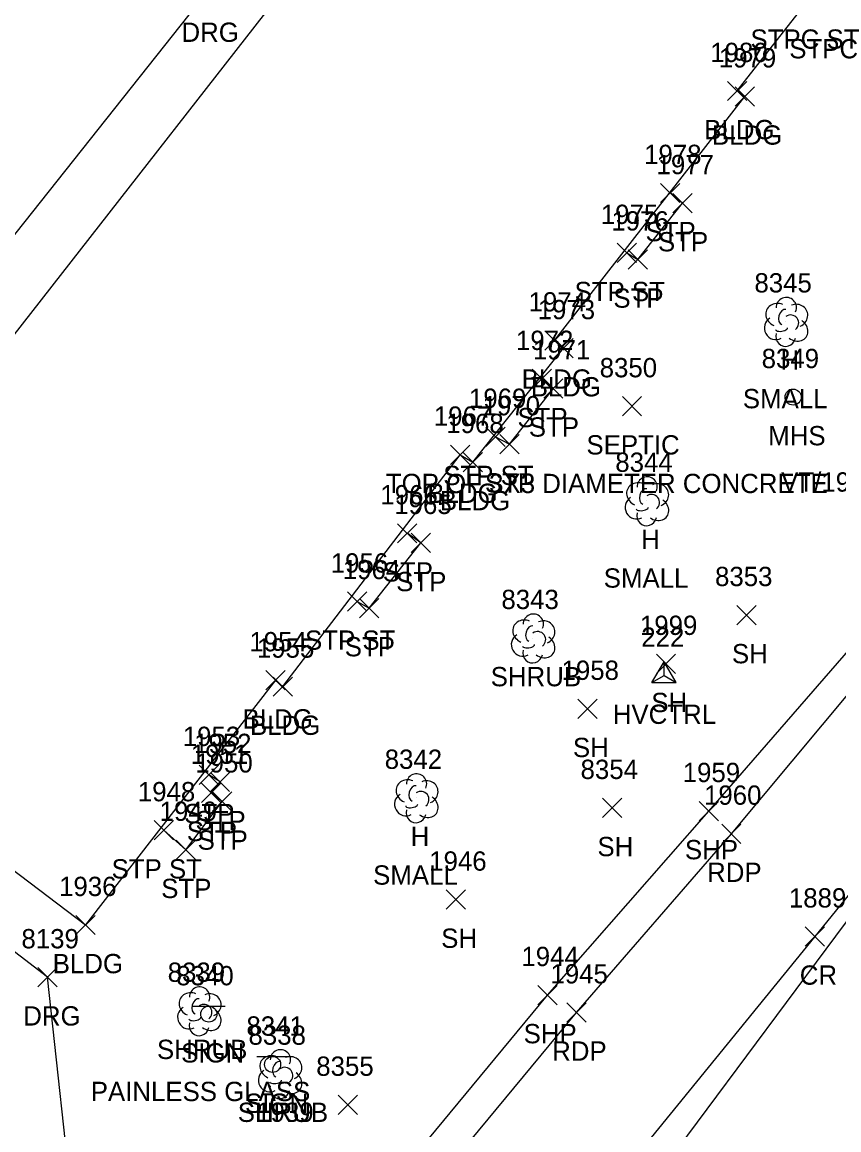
# Model space of a CAD drawing. Extents: x 1769141 to 1770911, y 735471 to 741449.
# Drawn here: x 1770389.7 to 1770474.3, y 736769.4 to 736884.2 of the extents above; entities that cross this region are included whole.
import ezdxf

# ---------------------------------------------------------------- set-up
doc = ezdxf.new("R2010")
doc.units = 0
for name, color, linetype in [('C_A', 7, 'Continuous'), ('C_I', 7, 'Continuous'), ('CPSM', 7, 'Continuous'), ('L_A', 7, 'Continuous'), ('L_C', 7, 'Continuous'), ('L_I', 7, 'Continuous'), ('L_TIC', 7, 'Continuous'), ('LBC', 7, 'Continuous'), ('LBF', 7, 'Continuous'), ('LSH', 7, 'Continuous'), ('LTD', 7, 'Continuous'), ('P_A', 7, 'Continuous'), ('P_I', 7, 'Continuous'), ('P_TIC', 7, 'Continuous'), ('PET', 7, 'Continuous'), ('PRC', 7, 'Continuous'), ('PSP', 7, 'Continuous'), ('R_A', 7, 'Continuous'), ('R_I', 7, 'Continuous'), ('R_TIC', 7, 'Continuous'), ('RDG', 7, 'Continuous'), ('S_A', 7, 'Continuous'), ('S_C', 7, 'Continuous'), ('S_I', 7, 'Continuous'), ('SSGN', 7, 'Continuous'), ('U_A', 7, 'Continuous'), ('U_C', 7, 'Continuous'), ('U_I', 7, 'Continuous'), ('U_TIC', 7, 'Continuous'), ('USMH', 7, 'Continuous')]:
    doc.layers.add(name, color=color, linetype=linetype)

msp = doc.modelspace()

# ---------------------------------------------------------------- linework, layer by layer
at = {"layer": 'CPSM'}
for p, q in [((1770454.99, 736815.79), (1770456.24, 736817.95)), ((1770457.49, 736815.79), (1770456.24, 736817.95)), ((1770456.24, 736816.51), (1770456.24, 736817.95)), ((1770454.99, 736815.79), (1770456.24, 736816.51)), ((1770454.99, 736815.79), (1770457.49, 736815.79)), ((1770456.24, 736816.51), (1770456.24, 736816.51)), ((1770456.24, 736816.51), (1770457.49, 736815.79))]:
    msp.add_line(p, q, dxfattribs=at)
at = {"layer": 'L_TIC'}
for points in [[(1770462.81, 736876.1), (1770464.81, 736878.1)], [(1770464.81, 736876.1), (1770462.81, 736878.1)], [(1770463.61, 736875.54), (1770465.61, 736877.54)], [(1770465.61, 736875.54), (1770463.61, 736877.54)], [(1770455.87, 736865.53), (1770457.87, 736867.53)], [(1770457.87, 736865.53), (1770455.87, 736867.53)], [(1770457.15, 736864.48), (1770459.15, 736866.48)], [(1770459.15, 736864.48), (1770457.15, 736866.48)], [(1770451.38, 736859.32), (1770453.38, 736861.32)], [(1770453.38, 736859.32), (1770451.38, 736861.32)], [(1770452.53, 736858.64), (1770454.53, 736860.64)], [(1770454.53, 736858.64), (1770452.53, 736860.64)], [(1770443.9, 736850.25), (1770445.9, 736852.25)], [(1770445.9, 736850.25), (1770443.9, 736852.25)], [(1770444.84, 736849.45), (1770446.84, 736851.45)], [(1770446.84, 736849.45), (1770444.84, 736851.45)], [(1770442.59, 736846.26), (1770444.59, 736848.26)], [(1770444.59, 736846.26), (1770442.59, 736848.26)], [(1770443.77, 736845.28), (1770445.77, 736847.28)], [(1770445.77, 736845.28), (1770443.77, 736847.28)], [(1770437.78, 736840.26), (1770439.78, 736842.26)], [(1770439.78, 736840.26), (1770437.78, 736842.26)], [(1770439.23, 736839.49), (1770441.23, 736841.49)], [(1770441.23, 736839.49), (1770439.23, 736841.49)], [(1770434.13, 736838.41), (1770436.13, 736840.41)], [(1770436.13, 736838.41), (1770434.13, 736840.41)], [(1770435.42, 736837.65), (1770437.42, 736839.65)], [(1770437.42, 736837.65), (1770435.42, 736839.65)], [(1770428.64, 736830.26), (1770430.64, 736832.26)], [(1770430.64, 736830.26), (1770428.64, 736832.26)], [(1770430.03, 736829.26), (1770432.03, 736831.26)], [(1770432.03, 736829.26), (1770430.03, 736831.26)], [(1770423.46, 736823.19), (1770425.46, 736825.19)], [(1770425.46, 736823.19), (1770423.46, 736825.19)], [(1770424.7, 736822.51), (1770426.7, 736824.51)], [(1770426.7, 736822.51), (1770424.7, 736824.51)], [(1770463.78, 736821.79), (1770465.78, 736823.79)], [(1770465.78, 736821.79), (1770463.78, 736823.79)], [(1770455.44, 736816.73), (1770457.44, 736818.73)], [(1770457.44, 736816.73), (1770455.44, 736818.73)], [(1770414.98, 736815.03), (1770416.98, 736817.03)], [(1770416.98, 736815.03), (1770414.98, 736817.03)], [(1770415.76, 736814.37), (1770417.76, 736816.37)], [(1770417.76, 736814.37), (1770415.76, 736816.37)], [(1770447.31, 736812.07), (1770449.31, 736814.07)], [(1770449.31, 736812.07), (1770447.31, 736814.07)], [(1770408.07, 736805.22), (1770410.07, 736807.22)], [(1770410.07, 736805.22), (1770408.07, 736807.22)], [(1770409.24, 736804.49), (1770411.24, 736806.49)], [(1770411.24, 736804.49), (1770409.24, 736806.49)], [(1770408.34, 736803.37), (1770410.34, 736805.37)], [(1770410.34, 736803.37), (1770408.34, 736805.37)], [(1770409.46, 736802.47), (1770411.46, 736804.47)], [(1770411.46, 736802.47), (1770409.46, 736804.47)], [(1770449.85, 736801.8), (1770451.85, 736803.8)], [(1770451.85, 736801.8), (1770449.85, 736803.8)], [(1770403.42, 736799.49), (1770405.42, 736801.49)], [(1770405.42, 736799.49), (1770403.42, 736801.49)], [(1770405.69, 736797.46), (1770407.69, 736799.46)], [(1770407.69, 736797.46), (1770405.69, 736799.46)], [(1770433.66, 736792.3), (1770435.66, 736794.3)], [(1770435.66, 736792.3), (1770433.66, 736794.3)], [(1770395.32, 736789.67), (1770397.32, 736791.67)], [(1770397.32, 736789.67), (1770395.32, 736791.67)], [(1770422.47, 736771.04), (1770424.47, 736773.04)], [(1770424.47, 736771.04), (1770422.47, 736773.04)]]:
    msp.add_lwpolyline(points, dxfattribs=at)
at = {"layer": 'LBC'}
for points in [[(1770448.89, 736928.77), (1770361.68, 736817)], [(1770415.98, 736816.03), (1770416.76, 736815.37), (1770435.13, 736839.41), (1770436.42, 736838.65), (1770445.84, 736850.45), (1770444.9, 736851.25), (1770464.61, 736876.54), (1770463.81, 736877.1), (1770483.41, 736902.11), (1770458, 736921.79), (1770448.89, 736928.77)], [(1770361.68, 736817), (1770364.33, 736814.94), (1770396.32, 736790.67)], [(1770415.98, 736816.03), (1770396.32, 736790.67)]]:
    msp.add_lwpolyline(points, dxfattribs=at)
at = {"layer": 'LBF'}
for points in [[(1770452.38, 736860.32), (1770453.53, 736859.64), (1770458.15, 736865.48), (1770456.87, 736866.53)], [(1770438.78, 736841.26), (1770440.23, 736840.49), (1770444.77, 736846.28), (1770443.59, 736847.26)], [(1770424.46, 736824.19), (1770425.7, 736823.51), (1770431.03, 736830.26), (1770429.64, 736831.26)], [(1770404.42, 736800.49), (1770406.69, 736798.46), (1770410.46, 736803.47), (1770409.34, 736804.37), (1770410.24, 736805.49), (1770409.07, 736806.22)]]:
    msp.add_lwpolyline(points, dxfattribs=at)
at = {"layer": 'LSH'}
for p, q in [((1770442.65, 736820.41), (1770442.65, 736820.41)), ((1770442.65, 736820.41), (1770442.65, 736820.41)), ((1770408.08, 736781.78), (1770408.08, 736781.78)), ((1770408.08, 736781.78), (1770408.08, 736781.78)), ((1770416.45, 736775.26), (1770416.45, 736775.26)), ((1770416.45, 736775.26), (1770416.45, 736775.26))]:
    msp.add_line(p, q, dxfattribs=at)
for centre in [(1770442.7, 736821.85), (1770408.13, 736783.21), (1770416.5, 736776.7)]:
    msp.add_arc(centre, 1.05, 335.5272, 180.9563, dxfattribs=at)
for centre, major_axis, ratio, start_param, end_param in [((1770441.86, 736821.08), (1.21, -0.51), 0.895232, 1.570796, 4.712389), ((1770442.45, 736820.87), (-0.208, -0.792), 0.645439, 3.141593, 6.283185), ((1770443.7, 736821), (-1.14, -0.48), 0.949671, 1.570796, 4.712389), ((1770441.57, 736819.7), (0.58, -1.04), 0.959034, 3.141593, 6.283185), ((1770443.15, 736820.25), (-0.5, 0.667), 0.989748, 3.141593, 6.283185), ((1770443.65, 736819.58), (-1.09, 0.79), 0.841452, 1.570796, 4.712389), ((1770442.2, 736819.66), (-0.625, -0.083), 0.423636, 0, 3.141593), ((1770442.65, 736818.91), (0.26, 1.06), 0.942809, 1.570796, 4.712389), ((1770407.29, 736782.45), (1.21, -0.51), 0.895232, 1.570796, 4.712389), ((1770409.13, 736782.36), (-1.14, -0.48), 0.949671, 1.570796, 4.712389), ((1770407.88, 736782.24), (-0.208, -0.792), 0.645439, 3.141593, 6.283185), ((1770408.58, 736781.61), (-0.5, 0.667), 0.989748, 3.141593, 6.283185), ((1770407, 736781.07), (0.58, -1.04), 0.959034, 3.141593, 6.283185), ((1770409.08, 736780.95), (-1.09, 0.79), 0.841452, 1.570796, 4.712389), ((1770408.09, 736780.28), (0.26, 1.06), 0.942809, 1.570796, 4.712389), ((1770407.63, 736781.03), (-0.625, -0.083), 0.423636, 0, 3.141593), ((1770415.66, 736775.93), (1.21, -0.51), 0.895232, 1.570796, 4.712389), ((1770417.49, 736775.84), (-1.14, -0.48), 0.949671, 1.570796, 4.712389), ((1770415.37, 736774.55), (0.58, -1.04), 0.959034, 3.141593, 6.283185), ((1770416.24, 736775.72), (-0.208, -0.792), 0.645439, 3.141593, 6.283185), ((1770416.95, 736775.09), (-0.5, 0.667), 0.989748, 3.141593, 6.283185), ((1770415.99, 736774.51), (-0.625, -0.083), 0.423636, 0, 3.141593), ((1770417.45, 736774.43), (-1.09, 0.79), 0.841452, 1.570796, 4.712389), ((1770416.45, 736773.76), (0.26, 1.06), 0.942809, 1.570796, 4.712389)]:
    msp.add_ellipse(centre, major_axis=major_axis, ratio=ratio, start_param=start_param, end_param=end_param, dxfattribs=at)
at = {"layer": 'LTD'}
for p, q in [((1770468.86, 736853.22), (1770468.86, 736853.22)), ((1770468.86, 736853.22), (1770468.86, 736853.22)), ((1770454.44, 736834.63), (1770454.44, 736834.63)), ((1770454.44, 736834.63), (1770454.44, 736834.63)), ((1770430.56, 736803.85), (1770430.56, 736803.85)), ((1770430.56, 736803.85), (1770430.56, 736803.85))]:
    msp.add_line(p, q, dxfattribs=at)
for centre in [(1770468.91, 736854.66), (1770454.49, 736836.07), (1770430.6, 736805.29)]:
    msp.add_arc(centre, 1.05, 335.5272, 180.9563, dxfattribs=at)
for centre, major_axis, ratio, start_param, end_param in [((1770468.07, 736853.89), (1.21, -0.51), 0.895232, 1.570796, 4.712389), ((1770469.9, 736853.81), (-1.14, -0.48), 0.949671, 1.570796, 4.712389), ((1770468.65, 736853.68), (-0.208, -0.792), 0.645439, 3.141593, 6.283185), ((1770469.36, 736853.06), (-0.5, 0.667), 0.989748, 3.141593, 6.283185), ((1770467.78, 736852.51), (0.58, -1.04), 0.959034, 3.141593, 6.283185), ((1770468.4, 736852.47), (-0.625, -0.083), 0.423636, 0, 3.141593), ((1770469.86, 736852.39), (-1.09, 0.79), 0.841452, 1.570796, 4.712389), ((1770468.86, 736851.72), (0.26, 1.06), 0.942809, 1.570796, 4.712389), ((1770453.65, 736835.3), (1.21, -0.51), 0.895232, 1.570796, 4.712389), ((1770455.49, 736835.22), (-1.14, -0.48), 0.949671, 1.570796, 4.712389), ((1770454.24, 736835.09), (-0.208, -0.792), 0.645439, 3.141593, 6.283185), ((1770454.94, 736834.47), (-0.5, 0.667), 0.989748, 3.141593, 6.283185), ((1770453.36, 736833.92), (0.58, -1.04), 0.959034, 3.141593, 6.283185), ((1770455.45, 736833.8), (-1.09, 0.79), 0.841452, 1.570796, 4.712389), ((1770454.45, 736833.13), (0.26, 1.06), 0.942809, 1.570796, 4.712389), ((1770453.99, 736833.88), (-0.625, -0.083), 0.423636, 0, 3.141593), ((1770429.77, 736804.52), (1.21, -0.51), 0.895232, 1.570796, 4.712389), ((1770431.6, 736804.44), (-1.14, -0.48), 0.949671, 1.570796, 4.712389), ((1770430.35, 736804.31), (-0.208, -0.792), 0.645439, 3.141593, 6.283185), ((1770431.06, 736803.69), (-0.5, 0.667), 0.989748, 3.141593, 6.283185), ((1770429.47, 736803.15), (0.58, -1.04), 0.959034, 3.141593, 6.283185), ((1770430.1, 736803.1), (-0.625, -0.083), 0.423636, 0, 3.141593), ((1770431.56, 736803.02), (-1.09, 0.79), 0.841452, 1.570796, 4.712389), ((1770430.56, 736802.35), (0.26, 1.06), 0.942809, 1.570796, 4.712389)]:
    msp.add_ellipse(centre, major_axis=major_axis, ratio=ratio, start_param=start_param, end_param=end_param, dxfattribs=at)
at = {"layer": 'P_TIC'}
for points in [[(1770459.87, 736801.48), (1770461.87, 736803.48)], [(1770461.87, 736801.48), (1770459.87, 736803.48)], [(1770462.21, 736799.13), (1770464.21, 736801.13)], [(1770464.21, 736799.13), (1770462.21, 736801.13)], [(1770470.87, 736788.48), (1770472.87, 736790.48)], [(1770472.87, 736788.48), (1770470.87, 736790.48)], [(1770443.15, 736782.41), (1770445.15, 736784.41)], [(1770445.15, 736782.41), (1770443.15, 736784.41)], [(1770446.16, 736780.61), (1770448.16, 736782.61)], [(1770448.16, 736780.61), (1770446.16, 736782.61)]]:
    msp.add_lwpolyline(points, dxfattribs=at)
at = {"layer": 'PET'}
msp.add_lwpolyline([(1770273.03, 736558.89), (1770311.79, 736611.42), (1770334.28, 736642.03), (1770362.15, 736677.39), (1770395.21, 736718.71), (1770421.36, 736750.44), (1770447.16, 736781.61), (1770463.21, 736800.13), (1770491.51, 736834.01), (1770534.74, 736889.69), (1770564.34, 736930.52), (1770585.98, 736965.52), (1770596.03, 736985.79), (1770612.4, 737032.33), (1770618.9, 737068.16), (1770621.16, 737108.89), (1770618.7, 737143.12), (1770611.8, 737180.69), (1770603.3, 737213.06), (1770592.49, 737245.88), (1770581.45, 737278.47)], dxfattribs=at)
at = {"layer": 'PRC'}
for points in [[(1770275.21, 736520.72), (1770298.1, 736551.29), (1770321.86, 736584.28), (1770345.26, 736616.16), (1770366.92, 736646.03), (1770396.69, 736686.2), (1770425.3, 736724.73), (1770448.38, 736754.99), (1770477.14, 736793.69), (1770501.73, 736826.24), (1770522.96, 736854.3), (1770547.64, 736887.36), (1770567.26, 736914.2), (1770589.05, 736947.07), (1770604.65, 736975.91), (1770617.45, 737008.22), (1770626.95, 737044), (1770631.18, 737069.88), (1770632.95, 737101.22), (1770631.26, 737138.45), (1770625.46, 737176.49), (1770611.43, 737227.28), (1770596.59, 737271.46)], [(1770501.73, 736826.24), (1770471.87, 736789.48), (1770446.57, 736758.43), (1770420.81, 736726.65), (1770393.3, 736692.52), (1770366.57, 736659.29), (1770342, 736628.98), (1770314.02, 736593.33), (1770292.93, 736562.85), (1770274.26, 736537.5)]]:
    msp.add_lwpolyline(points, dxfattribs=at)
at = {"layer": 'PSP'}
msp.add_lwpolyline([(1770309.31, 736612.5), (1770333.17, 736643.27), (1770360.37, 736678.09), (1770362.33, 736680.6), (1770393.29, 736720.83), (1770418.7, 736752.62), (1770444.15, 736783.41), (1770460.87, 736802.48), (1770489.6, 736835.53), (1770496.1, 736844.03), (1770495.66, 736846.23), (1770525.96, 736887.57), (1770531.67, 736892.21), (1770561.2, 736933.71), (1770581.74, 736967.46), (1770597.36, 737001.44), (1770607.31, 737032.41), (1770614.05, 737069.49), (1770616.45, 737108.68), (1770613.94, 737142.23), (1770607.29, 737180.12), (1770598.89, 737211.18), (1770587.45, 737244.33), (1770575.08, 737276.15)], dxfattribs=at)
at = {"layer": 'R_TIC'}
for points in [[(1770391.37, 736784.25), (1770393.37, 736786.25)], [(1770393.37, 736784.25), (1770391.37, 736786.25)]]:
    msp.add_lwpolyline(points, dxfattribs=at)
at = {"layer": 'RDG'}
msp.add_lwpolyline([(1770394.07, 736725), (1770386.89, 736725.24), (1770377.83, 736732.96), (1770395.15, 736759.57), (1770392.37, 736785.25), (1770364.47, 736806.67), (1770354.61, 736815.86), (1770379.67, 736850.52), (1770408.76, 736887.19), (1770450.51, 736931.64), (1770478.09, 736916.23), (1770496.02, 736905.73), (1770510.61, 736895.62), (1770530.77, 736921.81), (1770549.15, 736951.12), (1770564.36, 736977.17), (1770579.16, 737007.7), (1770548.38, 737031.9), (1770524.25, 737050.47), (1770495.39, 737066.71), (1770475.26, 737033.81), (1770455.3, 736998.51), (1770433.79, 736962.74)], dxfattribs=at)
at = {"layer": 'SSGN'}
for p, q in [((1770407.43, 736782.27), (1770410.76, 736782.27)), ((1770409.08, 736781.44), (1770409.08, 736781.44)), ((1770414.04, 736777.05), (1770417.37, 736777.05)), ((1770415.69, 736776.22), (1770415.69, 736776.22))]:
    msp.add_line(p, q, dxfattribs=at)
for centre in [(1770409.08, 736781.44), (1770415.69, 736776.22)]:
    msp.add_circle(centre, 0.833, dxfattribs=at)
at = {"layer": 'U_TIC'}
for points in [[(1770451.92, 736843.43), (1770453.92, 736845.43)], [(1770453.92, 736843.43), (1770451.92, 736845.43)]]:
    msp.add_lwpolyline(points, dxfattribs=at)
at = {"layer": 'USMH'}
for p, q in [((1770469.61, 736845.38), (1770469.61, 736845.38)), ((1770470.45, 736845.38), (1770470.45, 736845.38))]:
    msp.add_line(p, q, dxfattribs=at)
msp.add_circle((1770469.61, 736845.38), 0.833, dxfattribs=at)

# ---------------------------------------------------------------- texts
at = {"layer": 'C_A'}
msp.add_text('HVCTRL', height=2, dxfattribs=at).set_placement((1770450.93, 736811.51))
at = {"layer": 'C_I'}
msp.add_text('222', height=2, dxfattribs=at).set_placement((1770453.88, 736819.51))
at = {"layer": 'L_A'}
for s, p in [('STPC ST', (1770465.19, 736881.48)), ('STPC', (1770469.21, 736880.48)), ('BLDG', (1770460.4, 736872.1)), ('BLDG', (1770461.2, 736871.54)), ('STP', (1770454.32, 736861.53)), ('STP', (1770455.61, 736860.48)), ('STP ST', (1770446.97, 736855.32)), ('STP', (1770450.99, 736854.64)), ('H', (1770468.29, 736848.22)), ('BLDG', (1770441.49, 736846.25)), ('BLDG', (1770442.43, 736845.45)), ('STP', (1770441.05, 736842.26)), ('STP', (1770442.23, 736841.28)), ('STP ST', (1770433.37, 736836.26)), ('BLDG', (1770431.72, 736834.41)), ('STP', (1770437.68, 736835.49)), ('BLDG', (1770433.01, 736833.65)), ('H', (1770453.88, 736829.63)), ('STP', (1770427.1, 736826.26)), ('STP', (1770428.49, 736825.26)), ('STP ST', (1770419.05, 736819.19)), ('STP', (1770423.16, 736818.51)), ('SH', (1770463.27, 736817.79)), ('SHRUB', (1770438.28, 736815.41)), ('SH', (1770454.92, 736812.73)), ('BLDG', (1770412.57, 736811.03)), ('BLDG', (1770413.35, 736810.37)), ('SH', (1770446.8, 736808.07)), ('STP', (1770406.53, 736801.22)), ('STP', (1770407.7, 736800.49)), ('STP', (1770406.8, 736799.37)), ('H', (1770429.99, 736798.85)), ('STP', (1770407.92, 736798.47)), ('SH', (1770449.34, 736797.8)), ('STP ST', (1770399.01, 736795.49)), ('STP', (1770404.15, 736793.46)), ('SH', (1770433.15, 736788.3)), ('BLDG', (1770392.91, 736785.67)), ('SHRUB', (1770403.71, 736776.78)), ('SHRUB', (1770412.08, 736770.26))]:
    msp.add_text(s, height=2, dxfattribs=at).set_placement(p)
at = {"layer": 'L_C'}
for p in [(1770464.4, 736844.22), (1770449.99, 736825.63), (1770426.1, 736794.85)]:
    msp.add_text('SMALL', height=2, dxfattribs=at).set_placement(p)
at = {"layer": 'L_I'}
for s, p in [('1980', (1770461.03, 736880.1)), ('1979', (1770461.91, 736879.54)), ('1978', (1770454.17, 736869.53)), ('1977', (1770455.46, 736868.48)), ('1975', (1770449.69, 736863.32)), ('1976', (1770450.78, 736862.64)), ('8345', (1770465.6, 736856.22)), ('1974', (1770442.21, 736854.25)), ('1973', (1770443.15, 736853.45)), ('1972', (1770440.9, 736850.26)), ('1971', (1770442.65, 736849.28)), ('1969', (1770436.03, 736844.26)), ('1970', (1770437.45, 736843.49)), ('1967', (1770432.39, 736842.41)), ('1968', (1770433.68, 736841.65)), ('8344', (1770451.19, 736837.63)), ('1966', (1770426.85, 736834.26)), ('1965', (1770428.29, 736833.26)), ('1956', (1770421.71, 736827.19)), ('1964', (1770422.96, 736826.51)), ('8353', (1770461.52, 736825.79)), ('8343', (1770439.39, 736823.41)), ('1999', (1770453.74, 736820.73)), ('1954', (1770413.28, 736819.03)), ('1955', (1770414.06, 736818.37)), ('1958', (1770445.62, 736816.07)), ('1953', (1770406.38, 736809.22)), ('1952', (1770407.55, 736808.49)), ('1951', (1770407.22, 736807.37)), ('8342', (1770427.3, 736806.85)), ('1950', (1770407.68, 736806.47)), ('8354', (1770447.59, 736805.8)), ('1948', (1770401.73, 736803.49)), ('1949', (1770403.99, 736801.46)), ('1946', (1770431.91, 736796.3)), ('1936', (1770393.57, 736793.67)), ('8339', (1770404.82, 736784.78)), ('8338', (1770413.19, 736778.26)), ('8355', (1770420.21, 736775.04)), ('1939', (1770413.99, 736770.27))]:
    msp.add_text(s, height=2, dxfattribs=at).set_placement(p)
at = {"layer": 'P_A'}
for s, p in [('SHP', (1770458.4, 736797.48)), ('RDP', (1770460.7, 736795.13)), ('CR', (1770470.3, 736784.48)), ('SHP', (1770441.69, 736778.41)), ('RDP', (1770444.65, 736776.61))]:
    msp.add_text(s, height=2, dxfattribs=at).set_placement(p)
at = {"layer": 'P_I'}
for s, p in [('1959', (1770458.17, 736805.48)), ('1960', (1770460.38, 736803.13)), ('1889', (1770469.17, 736792.48)), ('1944', (1770441.46, 736786.41)), ('1945', (1770444.47, 736784.61))]:
    msp.add_text(s, height=2, dxfattribs=at).set_placement(p)
at = {"layer": 'R_A'}
for p in [(1770406.25, 736882.19), (1770389.86, 736780.25)]:
    msp.add_text('DRG', height=2, dxfattribs=at).set_placement(p)
at = {"layer": 'R_I'}
msp.add_text('8139', height=2, dxfattribs=at).set_placement((1770389.67, 736788.25))
at = {"layer": 'S_A'}
for p in [(1770406.21, 736776.42), (1770412.83, 736771.2)]:
    msp.add_text('SIGN', height=2, dxfattribs=at).set_placement(p)
at = {"layer": 'S_C'}
for s, p in [('VT/1972/F041/59', (1770468.37, 736835.58)), ('PAINLESS GLASS', (1770396.85, 736772.42))]:
    msp.add_text(s, height=2, dxfattribs=at).set_placement(p)
at = {"layer": 'S_I'}
for s, p in [('8340', (1770405.71, 736784.42)), ('8341', (1770412.98, 736779.2))]:
    msp.add_text(s, height=2, dxfattribs=at).set_placement(p)
at = {"layer": 'U_A'}
for s, p in [('MHS', (1770467.03, 736840.38)), ('SEPTIC', (1770448.2, 736839.43))]:
    msp.add_text(s, height=2, dxfattribs=at).set_placement(p)
at = {"layer": 'U_C'}
msp.add_text('TOP OF 3X3 DIAMETER CONCRETE', height=2, dxfattribs=at).set_placement((1770427.42, 736835.43))
at = {"layer": 'U_I'}
for s, p in [('8349', (1770466.35, 736848.38)), ('8350', (1770449.57, 736847.43))]:
    msp.add_text(s, height=2, dxfattribs=at).set_placement(p)

doc.saveas('drawing.dxf')
